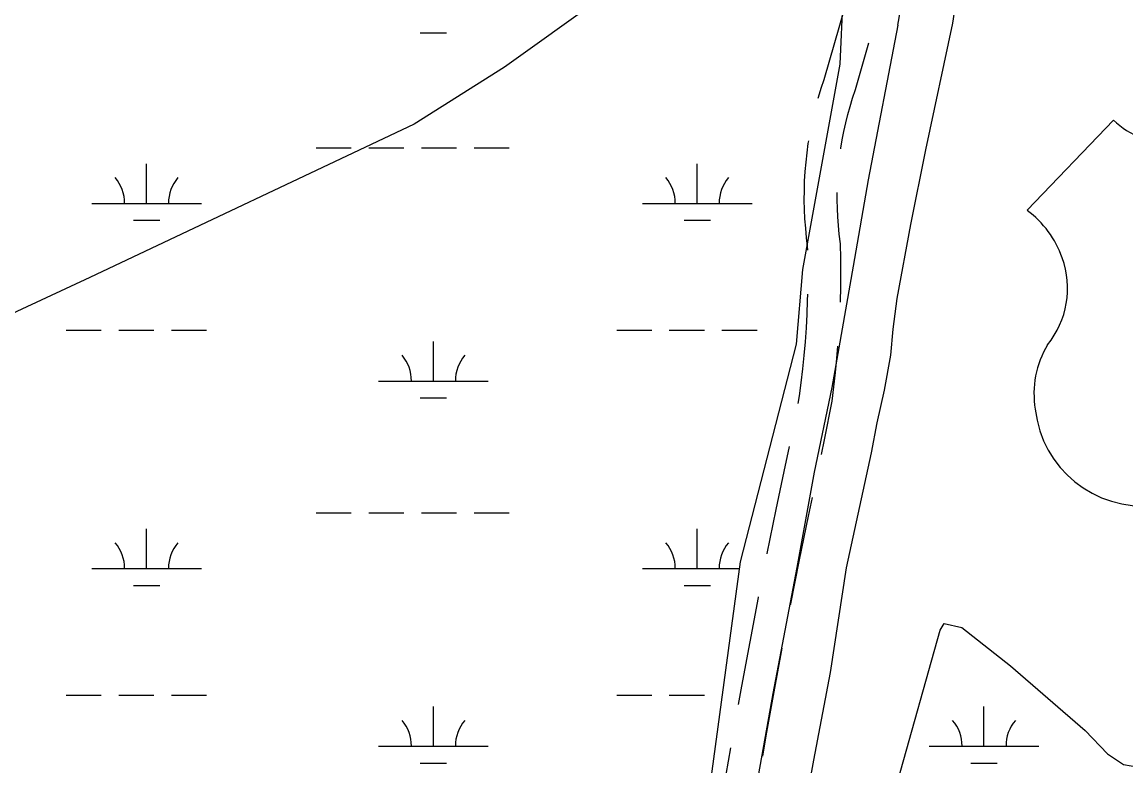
# Model space of a CAD drawing. Extents: x 3535183 to 3573198, y 534952 to 560562.
# Drawn here: x 3566499 to 3567506, y 556902 to 557580 of the extents above; entities that cross this region are included whole.
import ezdxf

# ---------------------------------------------------------------- set-up
doc = ezdxf.new("R2010")
doc.units = 0
for name, color, linetype in [('V-ROAD-CNTR', 7, 'Continuous'), ('V-ROAD-IDEN', 7, 'Continuous'), ('V-SITE-VEGE', 7, 'Continuous'), ('V-TOPO-SHOR', 7, 'Continuous'), ('V-WETL-SWMP', 7, 'Continuous')]:
    doc.layers.add(name, color=color, linetype=linetype)

msp = doc.modelspace()

# ---------------------------------------------------------------- linework, layer by layer
at = {"layer": 'V-ROAD-CNTR'}
for points in [[(3567225.1, 557510.7), (3567225.4, 557511.5), (3567227.9, 557519.8), (3567230.5, 557527.5), (3567249.3, 557592.8), (3567251.2, 557607.1)], [(3567245.7, 557464.3), (3567245.8, 557464.9), (3567247, 557472.6), (3567248.5, 557480.3), (3567250.2, 557488), (3567252.1, 557495.6), (3567254.2, 557503.1), (3567256.5, 557510.6), (3567259.1, 557518.5), (3567271.3, 557560.9)], [(3567215.6, 557372), (3567215.5, 557375.8), (3567214.5, 557383.4), (3567213.7, 557392), (3567213, 557400.6), (3567212.6, 557409.2), (3567212.4, 557417.8), (3567212.5, 557426.4), (3567212.7, 557435.1), (3567213.2, 557443.7), (3567214, 557452.3), (3567214.9, 557460.9), (3567216.1, 557469.4), (3567216.5, 557471.7)], [(3567245.4, 557324.6), (3567245.4, 557325.4), (3567245.7, 557338.4), (3567245.8, 557351.4), (3567245.8, 557364.4), (3567245.5, 557378), (3567244.3, 557386.8), (3567243.6, 557394.6), (3567243, 557402.4), (3567242.6, 557410.2), (3567242.4, 557418.1), (3567242.5, 557424.5)], [(3567206.7, 557232.5), (3567208, 557239.2), (3567209.6, 557251.3), (3567211.1, 557263.8), (3567212.3, 557276.2), (3567213.4, 557288.7), (3567214.3, 557301.3), (3567214.9, 557313.8), (3567215.4, 557326.3), (3567215.6, 557332)], [(3567228, 557186), (3567230.7, 557199.1), (3567237.7, 557234.4), (3567239.4, 557247.6), (3567240.9, 557260.5), (3567242.2, 557273.5), (3567243.1, 557284.7)], [(3567178.6, 557095.4), (3567178.7, 557095.7), (3567186.9, 557135.9), (3567194.2, 557170.5), (3567198.9, 557193.3)], [(3567200, 557048.8), (3567200.2, 557049.7), (3567208.1, 557089.8), (3567216.2, 557129.7), (3567219.9, 557146.8)], [(3567152.4, 556957.9), (3567155.5, 556974.9), (3567163, 557015.2), (3567170.7, 557055.5), (3567170.8, 557056.2)], [(3567174.6, 556911.1), (3567177.8, 556929.4), (3567185, 556969.5), (3567192.4, 557009.5)], [(3567129, 556819.8), (3567134.5, 556853.8), (3567141.3, 556894.2), (3567145.5, 556918.5)]]:
    msp.add_lwpolyline(points, dxfattribs=at)
at = {"layer": 'V-ROAD-IDEN'}
for q in [(3567494.2, 557490.7), (3567494.2, 557490.7), (3567415.7, 557408.4)]:
    msp.add_line((3567415.7, 557408.4), q, dxfattribs=at)
for centre, major_axis, start_param, end_param in [((3567546.5, 557544.4), (0.6, -75), 5.502702, 7.121811), ((3567546.5, 557544.4), (0.6, -75), 5.502702, 7.121811), ((3567360.9, 557334.2), (-0.7, 92.2), 5.045266, 5.638568), ((3567360.9, 557334.2), (-0.7, 92.2), 5.045266, 5.638568), ((3567371, 557337.4), (-0.6, 81.6), 4.021008, 5.049788), ((3567371, 557337.4), (-0.6, 81.6), 4.021008, 5.049788), ((3567508.1, 557241.3), (0.7, -86.5), 4.163028, 4.868958), ((3567508.1, 557241.3), (0.7, -86.5), 4.163028, 4.868958), ((3567521, 557237.9), (-0.8, 98.8), 1.672766, 3.238327), ((3567521, 557237.9), (-0.8, 98.8), 1.672766, 3.238327)]:
    msp.add_ellipse(centre, major_axis=major_axis, ratio=0.99789, start_param=start_param, end_param=end_param, dxfattribs=at)
at = {"layer": 'V-SITE-VEGE'}
for p, q in [((3567025.5, 557600.8), (3566939, 557538.9)), ((3566939, 557538.9), (3566856.7, 557486.8)), ((3566856.7, 557486.8), (3566561.3, 557347.3)), ((3566561.3, 557347.3), (3566303.6, 557227.1))]:
    msp.add_line(p, q, dxfattribs=at)
at = {"layer": 'V-TOPO-SHOR'}
for points in [[(3567297.6, 557577.2), (3567335.1, 557785.9), (3567353.6, 557857.8), (3567372, 557925.5), (3567377.6, 557933.8), (3567388.8, 557940.6)], [(3567347.7, 557578.9), (3567376.8, 557769.7), (3567377.2, 557774.2), (3567382.7, 557823.7), (3567394.1, 557876.2), (3567395.7, 557908), (3567388.8, 557940.6)], [(3567192.7, 556749.5), (3567221, 556907.3), (3567236.2, 556987.3), (3567250.8, 557082.6), (3567273.8, 557187.5), (3567278.9, 557214.6), (3567285.4, 557244.5), (3567291.2, 557276.5), (3567293.5, 557300.1), (3567297.1, 557328), (3567309.5, 557395.4), (3567323.2, 557463.5), (3567347.7, 557578.9)], [(3567297.6, 557577.2), (3567270.8, 557436.1), (3567257, 557357.5), (3567243.9, 557283.1), (3567237.4, 557246.9), (3567221.5, 557169.8), (3567205.5, 557082.9), (3567183.8, 556968.2), (3567159.9, 556835.4), (3567139.5, 556710.9), (3567111.3, 556567), (3567087.2, 556415.5), (3567064, 556291.7), (3567049.7, 556238.2), (3567047.4, 556212.5), (3567050.8, 556197.8), (3567057.6, 556182.5), (3567059, 556180.4), (3567063.8, 556176.2)]]:
    msp.add_lwpolyline(points, dxfattribs=at)
at = {"layer": 'V-WETL-SWMP'}
for p, q in [((3567250.4, 557672), (3567244.8, 557541.6)), ((3566862.3, 557570.1), (3566886.3, 557570.1)), ((3567244.8, 557541.6), (3567210.7, 557354.5)), ((3566767.5, 557465.4), (3566799.5, 557465.4)), ((3566815.5, 557465.4), (3566847.5, 557465.4)), ((3566863.5, 557465.4), (3566895.5, 557465.4)), ((3566911.5, 557465.4), (3566943.5, 557465.4)), ((3566612.9, 557414.7), (3566612.9, 557450.7)), ((3567114.8, 557414.7), (3567114.8, 557450.7)), ((3566562.9, 557414.7), (3566662.9, 557414.7)), ((3567064.8, 557414.7), (3567164.8, 557414.7)), ((3566600.9, 557399.3), (3566624.9, 557399.3)), ((3567102.8, 557399.3), (3567126.8, 557399.3)), ((3567210.7, 557354.5), (3567205.1, 557286.5)), ((3566539.5, 557299.3), (3566571.5, 557299.3)), ((3566587.5, 557299.3), (3566619.5, 557299.3)), ((3566635.5, 557299.3), (3566667.5, 557299.3)), ((3567041.4, 557299.3), (3567073.4, 557299.3)), ((3567089.4, 557299.3), (3567121.4, 557299.3)), ((3567137.4, 557299.3), (3567169.4, 557299.3)), ((3566874.3, 557252.8), (3566874.3, 557288.8)), ((3567205.1, 557286.5), (3567154.1, 557088.1)), ((3566824.3, 557252.8), (3566924.3, 557252.8)), ((3566862.3, 557237.4), (3566886.3, 557237.4)), ((3566767.5, 557132.8), (3566799.5, 557132.8)), ((3566815.5, 557132.8), (3566847.5, 557132.8)), ((3566863.5, 557132.8), (3566895.5, 557132.8)), ((3566911.5, 557132.8), (3566943.5, 557132.8)), ((3566612.9, 557082), (3566612.9, 557118)), ((3567114.8, 557082), (3567114.8, 557118)), ((3567154.1, 557088.1), (3567108.7, 556753.7)), ((3566562.9, 557082), (3566662.9, 557082)), ((3567064.8, 557082), (3567153.2, 557082)), ((3566600.9, 557066.6), (3566624.9, 557066.6)), ((3567102.8, 557066.6), (3567126.8, 557066.6)), ((3566539.5, 556966.6), (3566571.5, 556966.6)), ((3566587.5, 556966.6), (3566619.5, 556966.6)), ((3566635.5, 556966.6), (3566667.5, 556966.6)), ((3567041.4, 556966.6), (3567073.4, 556966.6)), ((3567089.4, 556966.6), (3567121.4, 556966.6)), ((3567137.4, 556966.6), (3567137.6, 556966.6)), ((3566874.3, 556920.2), (3566874.3, 556956.2)), ((3567376.2, 556920.2), (3567376.2, 556956.2)), ((3566824.3, 556920.2), (3566924.3, 556920.2)), ((3567326.2, 556920.2), (3567426.2, 556920.2)), ((3566862.3, 556904.7), (3566886.3, 556904.7)), ((3567364.2, 556904.7), (3567388.2, 556904.7))]:
    msp.add_line(p, q, dxfattribs=at)
msp.add_lwpolyline([(3567297.6, 556888.4), (3567336.2, 557025.7), (3567340, 557032), (3567355.9, 557028.1), (3567400.3, 556993.4), (3567468.6, 556934.3), (3567488.9, 556913.1), (3567503.4, 556903.4), (3567517.4, 556900.8)], dxfattribs=at)
for centre, start, end in [((3566557.6, 557415.2), 359.2282, 40.7718), ((3566668.1, 557415.2), 139.2282, 180.7718), ((3567059.6, 557415.2), 359.2282, 40.7718), ((3567170, 557415.2), 139.2282, 180.7718), ((3566819.1, 557253.3), 359.2282, 40.7718), ((3566929.6, 557253.3), 139.2282, 180.7718), ((3566557.6, 557082.5), 359.2282, 40.7718), ((3566668.1, 557082.5), 139.2282, 180.7718), ((3567059.6, 557082.5), 359.2282, 40.7718), ((3567170, 557082.5), 139.2282, 180.7718), ((3566819.1, 556920.6), 359.2282, 40.7718), ((3566929.6, 556920.6), 139.2282, 180.7718), ((3567321, 556920.6), 359.2282, 40.7718), ((3567431.5, 556920.6), 139.2282, 180.7718)]:
    msp.add_arc(centre, 35.2, start, end, dxfattribs=at)

doc.saveas('drawing.dxf')
